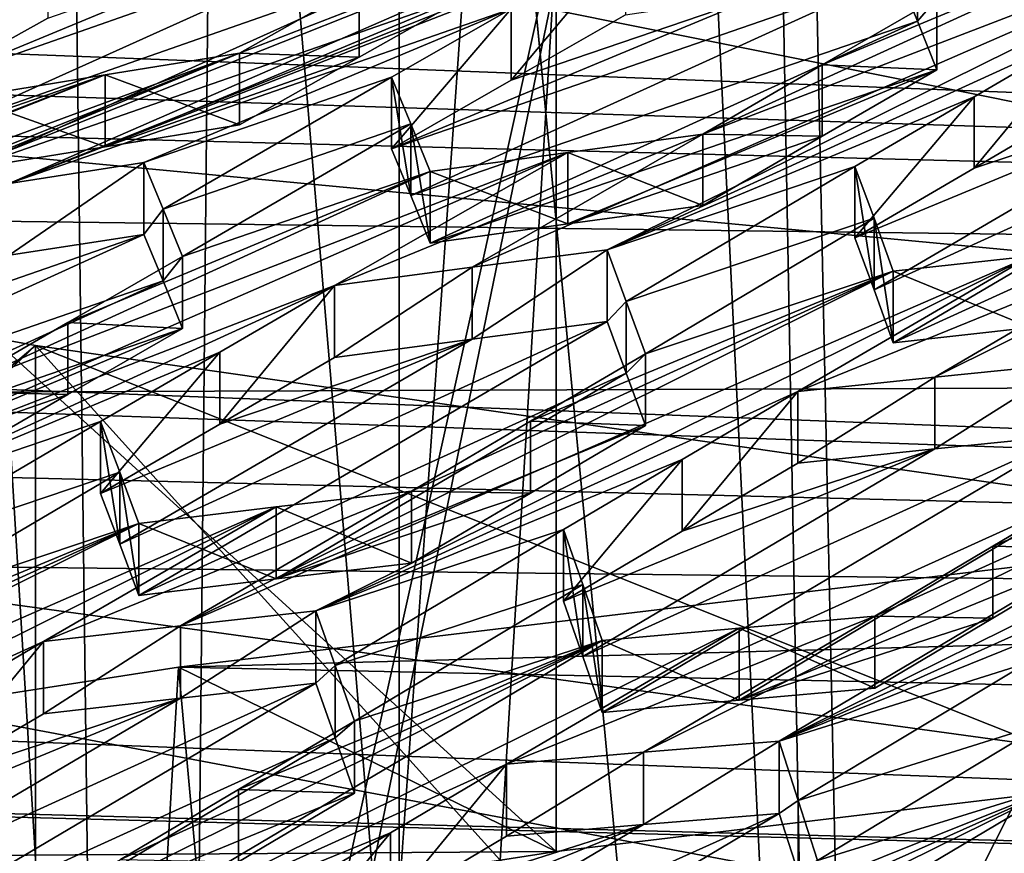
# Model space of a CAD drawing. Header units: metres. Extents: x -24 to 24, y -69 to 184.
# Tile 394 of 656: x -5.73 to -4.863, y 127.302 to 128.036. Entities that reach past the tile are written whole.
import ezdxf

# ---------------------------------------------------------------- set-up
doc = ezdxf.new("R2010")
doc.units = ezdxf.units.M
for name, color, linetype in [('1272', 7, 'CONTINUOUS'), ('1302', 7, 'CONTINUOUS'), ('1380', 7, 'CONTINUOUS'), ('1393', 7, 'CONTINUOUS'), ('1403', 7, 'CONTINUOUS'), ('1405', 7, 'CONTINUOUS'), ('1432', 7, 'CONTINUOUS'), ('1478', 7, 'CONTINUOUS'), ('1729', 7, 'CONTINUOUS'), ('1820', 7, 'CONTINUOUS'), ('1822', 7, 'CONTINUOUS'), ('1905', 7, 'CONTINUOUS'), ('2026', 7, 'CONTINUOUS'), ('2129', 7, 'CONTINUOUS'), ('2133', 7, 'CONTINUOUS'), ('2182', 7, 'CONTINUOUS'), ('2264', 7, 'CONTINUOUS'), ('2330', 7, 'CONTINUOUS'), ('2376', 7, 'CONTINUOUS'), ('2447', 7, 'CONTINUOUS'), ('2472', 7, 'CONTINUOUS'), ('2544', 7, 'CONTINUOUS'), ('2743', 7, 'CONTINUOUS'), ('2842', 7, 'CONTINUOUS'), ('2857', 7, 'CONTINUOUS'), ('2906', 7, 'CONTINUOUS'), ('2972', 7, 'CONTINUOUS'), ('2997', 7, 'CONTINUOUS'), ('3086', 7, 'CONTINUOUS'), ('3159', 7, 'CONTINUOUS'), ('3209', 7, 'CONTINUOUS'), ('3214', 7, 'CONTINUOUS'), ('3276', 7, 'CONTINUOUS'), ('3485', 7, 'CONTINUOUS'), ('3486', 7, 'CONTINUOUS'), ('3541', 7, 'CONTINUOUS'), ('3592', 7, 'CONTINUOUS'), ('367', 7, 'CONTINUOUS'), ('369', 7, 'CONTINUOUS'), ('373', 7, 'CONTINUOUS'), ('3745', 7, 'CONTINUOUS'), ('3748', 7, 'CONTINUOUS'), ('3786', 7, 'CONTINUOUS'), ('383', 7, 'CONTINUOUS'), ('3849', 7, 'CONTINUOUS'), ('3871', 7, 'CONTINUOUS'), ('3937', 7, 'CONTINUOUS'), ('3964', 2, 'CONTINUOUS'), ('417', 2, 'CONTINUOUS'), ('420', 2, 'CONTINUOUS'), ('424', 3, 'CONTINUOUS'), ('434', 7, 'CONTINUOUS'), ('475', 7, 'CONTINUOUS'), ('554', 2, 'CONTINUOUS'), ('563', 2, 'CONTINUOUS'), ('757', 7, 'CONTINUOUS'), ('803', 7, 'CONTINUOUS'), ('828', 7, 'CONTINUOUS')]:
    doc.layers.add(name, color=color, linetype=linetype)

msp = doc.modelspace()

# ---------------------------------------------------------------- linework, layer by layer
at = {"layer": '1272'}
for points in [[(-5.297342, 128.045677, 220.044598), (-5.196584, 128.103088, 220.109257), (-5.297333, 127.982704, 220.061478)], [(-5.297333, 127.982704, 220.061478), (-5.196584, 128.103088, 220.109257), (-5.196584, 128.0402, 220.126107)], [(-5.402703, 127.922458, 219.993916), (-5.297342, 128.045677, 220.044598), (-5.297333, 127.982704, 220.061478)], [(-5.402703, 127.985529, 219.977016), (-5.297342, 128.045677, 220.044598), (-5.402703, 127.922458, 219.993916)]]:
    msp.add_3dface(points, dxfattribs=at)
at = {"layer": '1302'}
for points in [[(-4.889744, 127.968235, 219.514835), (-4.788714, 128.027176, 219.5793), (-4.889765, 127.90539, 219.531657)], [(-4.889765, 127.90539, 219.531657), (-4.788714, 128.027176, 219.5793), (-4.788714, 127.964436, 219.596111)], [(-4.994833, 127.843943, 219.464656), (-4.889744, 127.968235, 219.514835), (-4.889765, 127.90539, 219.531657)], [(-4.994833, 127.906873, 219.447794), (-4.889744, 127.968235, 219.514835), (-4.994833, 127.843943, 219.464656)]]:
    msp.add_3dface(points, dxfattribs=at)
at = {"layer": '1380'}
for points in [[(-6.696259, 127.929471, 213.131314), (-5.716141, 127.749056, 212.457993), (-6.696265, 126.915251, 213.403079)], [(-5.716141, 127.749056, 212.457993), (-5.71624, 126.734849, 212.729813), (-6.696265, 126.915251, 213.403079)], [(-5.716141, 127.749056, 212.457993), (-4.664205, 126.583963, 212.166698), (-5.71624, 126.734849, 212.729813)], [(-5.716141, 127.749056, 212.457993), (-4.664138, 127.598177, 211.894908), (-4.664205, 126.583963, 212.166698)]]:
    msp.add_3dface(points, dxfattribs=at)
at = {"layer": '1393'}
for points in [[(-5.12876, 127.935281, 219.620877), (-5.247527, 127.919176, 219.676122), (-5.12876, 127.87231, 219.63775)], [(-5.247527, 127.919176, 219.676122), (-5.368791, 127.902277, 219.732652), (-5.247526, 127.856137, 219.693014)], [(-5.12876, 127.87231, 219.63775), (-5.247527, 127.919176, 219.676122), (-5.247526, 127.856137, 219.693014)], [(-5.247526, 127.856137, 219.693014), (-5.368791, 127.902277, 219.732652), (-5.368791, 127.839166, 219.749563)]]:
    msp.add_3dface(points, dxfattribs=at)
at = {"layer": '1403'}
for points in [[(-4.956553, 128.07668, 220.013401), (-5.402703, 127.922458, 219.993916), (-5.074993, 128.058889, 220.068958)], [(-5.38574, 127.881239, 219.871566), (-5.402703, 127.922458, 219.993916), (-4.956553, 128.07668, 220.013401)], [(-4.939589, 128.0348, 219.891225), (-5.38574, 127.881239, 219.871566), (-4.956553, 128.07668, 220.013401)], [(-5.402703, 127.922458, 219.993916), (-5.297333, 127.982704, 220.061478), (-5.074993, 128.058889, 220.068958)], [(-5.297333, 127.982704, 220.061478), (-5.196584, 128.0402, 220.126107), (-5.074993, 128.058889, 220.068958)], [(-5.368791, 127.839166, 219.749563), (-5.38574, 127.881239, 219.871566), (-4.939589, 128.0348, 219.891225)], [(-4.922641, 127.992, 219.76942), (-5.368791, 127.839166, 219.749563), (-4.939589, 128.0348, 219.891225)], [(-5.247526, 127.856137, 219.693014), (-5.368791, 127.839166, 219.749563), (-4.922641, 127.992, 219.76942)], [(-5.023463, 127.933489, 219.705005), (-5.247526, 127.856137, 219.693014), (-4.922641, 127.992, 219.76942)], [(-5.12876, 127.87231, 219.63775), (-5.247526, 127.856137, 219.693014), (-5.023463, 127.933489, 219.705005)]]:
    msp.add_3dface(points, dxfattribs=at)
at = {"layer": '1405'}
for points in [[(-5.810573, 127.978922, 220.529084), (-5.705573, 128.100397, 220.579947), (-5.705561, 128.037227, 220.596882)], [(-5.810573, 128.042188, 220.512132), (-5.705573, 128.100397, 220.579947), (-5.810573, 127.978922, 220.529084)]]:
    msp.add_3dface(points, dxfattribs=at)
at = {"layer": '1432'}
for points in [[(-5.023485, 127.996351, 219.688144), (-4.922641, 127.992, 219.76942), (-4.922641, 128.054782, 219.752597)], [(-5.12876, 127.935281, 219.620877), (-5.023463, 127.933489, 219.705005), (-5.023485, 127.996351, 219.688144)], [(-5.023463, 127.933489, 219.705005), (-4.922641, 127.992, 219.76942), (-5.023485, 127.996351, 219.688144)], [(-5.12876, 127.935281, 219.620877), (-5.12876, 127.87231, 219.63775), (-5.023463, 127.933489, 219.705005)]]:
    msp.add_3dface(points, dxfattribs=at)
at = {"layer": '1478'}
for points in [[(-4.805081, 127.670196, 218.931185), (-5.234289, 127.475365, 218.789358), (-4.924322, 127.658308, 218.985504)], [(-5.217319, 127.425936, 218.669154), (-5.234289, 127.475365, 218.789358), (-4.805081, 127.670196, 218.931185)], [(-4.788146, 127.620488, 218.811337), (-5.217319, 127.425936, 218.669154), (-4.805081, 127.670196, 218.931185)], [(-5.234289, 127.475365, 218.789358), (-5.251231, 127.523964, 218.909559), (-4.924322, 127.658308, 218.985504)], [(-4.924322, 127.658308, 218.985504), (-5.251231, 127.523964, 218.909559), (-5.146764, 127.585663, 218.976015)], [(-5.045112, 127.645679, 219.040686), (-4.924322, 127.658308, 218.985504), (-5.146764, 127.585663, 218.976015)], [(-5.096726, 127.437033, 218.614467), (-5.217319, 127.425936, 218.669154), (-4.788146, 127.620488, 218.811337)], [(-4.771169, 127.569872, 218.691396), (-5.096726, 127.437033, 218.614467), (-4.788146, 127.620488, 218.811337)], [(-4.873363, 127.509173, 218.626477), (-5.096726, 127.437033, 218.614467), (-4.771169, 127.569872, 218.691396)], [(-4.977288, 127.44744, 218.560461), (-5.096726, 127.437033, 218.614467), (-4.873363, 127.509173, 218.626477)]]:
    msp.add_3dface(points, dxfattribs=at)
at = {"layer": '1729'}
for points in [[(-5.179039, 127.741928, 219.195591), (-5.280468, 127.682397, 219.130968), (-5.179039, 127.67878, 219.212511)], [(-5.280468, 127.682397, 219.130968), (-5.385158, 127.620919, 219.064275), (-5.280452, 127.619164, 219.147924)], [(-5.179039, 127.67878, 219.212511), (-5.280468, 127.682397, 219.130968), (-5.280452, 127.619164, 219.147924)], [(-5.385158, 127.620919, 219.064275), (-5.385158, 127.557579, 219.081247), (-5.280452, 127.619164, 219.147924)]]:
    msp.add_3dface(points, dxfattribs=at)
at = {"layer": '1820'}
for points in [[(-5.810918, 127.365191, 218.944644), (-5.70938, 127.488472, 218.992272), (-5.70938, 127.424878, 219.009312)], [(-5.810904, 127.428887, 218.927588), (-5.70938, 127.488472, 218.992272), (-5.810918, 127.365191, 218.944644)]]:
    msp.add_3dface(points, dxfattribs=at)
at = {"layer": '1822'}
for points in [[(-5.402703, 127.985529, 219.977016), (-5.402703, 127.922458, 219.993916), (-5.38574, 127.881239, 219.871566)], [(-5.402703, 127.985529, 219.977016), (-5.38574, 127.881239, 219.871566), (-5.38574, 127.94433, 219.854661)], [(-5.38574, 127.881239, 219.871566), (-5.368791, 127.839166, 219.749563), (-5.38574, 127.94433, 219.854661)], [(-5.368791, 127.839166, 219.749563), (-5.368791, 127.902277, 219.732652), (-5.38574, 127.94433, 219.854661)]]:
    msp.add_3dface(points, dxfattribs=at)
at = {"layer": '1905'}
for points in [[(-5.59041, 127.466069, 232.845426), (-4.417493, 127.606514, 233.369574), (-3.003076, 127.536232, 233.107277)], [(-4.154873, 127.435785, 232.732405), (-5.59041, 127.466069, 232.845426), (-3.003076, 127.536232, 233.107277)], [(-6.697825, 127.293615, 232.201819), (-5.59041, 127.466069, 232.845426), (-5.257817, 127.303716, 232.239518)], [(-5.257817, 127.303716, 232.239518), (-5.59041, 127.466069, 232.845426), (-4.154873, 127.435785, 232.732405)], [(-6.299234, 127.141544, 231.634281), (-6.697825, 127.293615, 232.201819), (-5.257817, 127.303716, 232.239518)]]:
    msp.add_3dface(points, dxfattribs=at)
at = {"layer": '2026'}
for points in [[(-5.620821, 127.910154, 219.967484), (-5.603857, 127.869241, 219.84505), (-5.620821, 127.84692, 219.984428)], [(-5.620821, 127.84692, 219.984428), (-5.603857, 127.869241, 219.84505), (-5.603857, 127.805988, 219.861999)], [(-5.603857, 127.869241, 219.84505), (-5.586909, 127.827506, 219.722958), (-5.603857, 127.805988, 219.861999)], [(-5.586909, 127.827506, 219.722958), (-5.586909, 127.764233, 219.739912), (-5.603857, 127.805988, 219.861999)]]:
    msp.add_3dface(points, dxfattribs=at)
at = {"layer": '2129'}
for points in [[(-4.977879, 127.798189, 219.343596), (-4.548683, 127.993948, 219.485272), (-4.960921, 127.751558, 219.222739)], [(-4.66755, 127.979613, 219.540086), (-4.548683, 127.993948, 219.485272), (-4.977879, 127.798189, 219.343596)], [(-4.548683, 127.993948, 219.485272), (-4.531733, 127.947161, 219.364519), (-4.960921, 127.751558, 219.222739)], [(-4.994833, 127.843943, 219.464656), (-4.66755, 127.979613, 219.540086), (-4.977879, 127.798189, 219.343596)], [(-4.994833, 127.843943, 219.464656), (-4.889765, 127.90539, 219.531657), (-4.66755, 127.979613, 219.540086)], [(-4.889765, 127.90539, 219.531657), (-4.788714, 127.964436, 219.596111), (-4.66755, 127.979613, 219.540086)], [(-4.960921, 127.751558, 219.222739), (-4.531733, 127.947161, 219.364519), (-4.840043, 127.764986, 219.167306)]]:
    msp.add_3dface(points, dxfattribs=at)
at = {"layer": '2133'}
for points in [[(-4.939589, 128.0348, 219.891225), (-4.956553, 128.07668, 220.013401), (-4.939589, 128.097559, 219.874409)], [(-4.922641, 128.054782, 219.752597), (-4.939589, 128.0348, 219.891225), (-4.939589, 128.097559, 219.874409)], [(-4.922641, 127.992, 219.76942), (-4.939589, 128.0348, 219.891225), (-4.922641, 128.054782, 219.752597)]]:
    msp.add_3dface(points, dxfattribs=at)
at = {"layer": '2182'}
for points in [[(-5.469349, 127.515404, 218.882124), (-5.452403, 127.467331, 218.76175), (-5.469349, 127.451936, 218.89913)], [(-5.469349, 127.451936, 218.89913), (-5.452403, 127.467331, 218.76175), (-5.452403, 127.403829, 218.778766)], [(-5.452403, 127.467331, 218.76175), (-5.435437, 127.41847, 218.641426), (-5.452403, 127.403829, 218.778766)], [(-5.452403, 127.403829, 218.778766), (-5.435437, 127.41847, 218.641426), (-5.435437, 127.35493, 218.658452)]]:
    msp.add_3dface(points, dxfattribs=at)
at = {"layer": '2264'}
for points in [[(-6.352371, 128.088112, 221.230819), (-5.348056, 128.42248, 221.214809), (-7.016639, 127.85544, 221.202626)], [(-5.348056, 128.42248, 221.214809), (-6.012324, 128.189787, 221.186621), (-7.016639, 127.85544, 221.202626)]]:
    msp.add_3dface(points, dxfattribs=at)
at = {"layer": '2330'}
for points in [[(-4.873372, 127.572343, 218.609544), (-4.771169, 127.569872, 218.691396), (-4.771169, 127.632951, 218.674494)], [(-4.977288, 127.510715, 218.543507), (-4.873363, 127.509173, 218.626477), (-4.873372, 127.572343, 218.609544)], [(-4.873363, 127.509173, 218.626477), (-4.771169, 127.569872, 218.691396), (-4.873372, 127.572343, 218.609544)], [(-4.977288, 127.44744, 218.560461), (-4.873363, 127.509173, 218.626477), (-4.977288, 127.510715, 218.543507)]]:
    msp.add_3dface(points, dxfattribs=at)
at = {"layer": '2376'}
for points in [[(-4.994833, 127.906873, 219.447794), (-4.994833, 127.843943, 219.464656), (-4.977879, 127.798189, 219.343596)], [(-4.994833, 127.906873, 219.447794), (-4.977879, 127.798189, 219.343596), (-4.977879, 127.861148, 219.326726)], [(-4.977879, 127.861148, 219.326726), (-4.960921, 127.751558, 219.222739), (-4.960921, 127.81455, 219.205861)], [(-4.977879, 127.798189, 219.343596), (-4.960921, 127.751558, 219.222739), (-4.977879, 127.861148, 219.326726)]]:
    msp.add_3dface(points, dxfattribs=at)
at = {"layer": '2447'}
for points in [[(-5.331826, 127.754825, 219.509784), (-5.212951, 127.770228, 219.45468), (-5.642143, 127.574337, 219.313007)], [(-5.212951, 127.770228, 219.45468), (-5.625189, 127.529086, 219.191813), (-5.642143, 127.574337, 219.313007)], [(-5.625189, 127.529086, 219.191813), (-5.212951, 127.770228, 219.45468), (-5.195995, 127.724923, 219.33348)], [(-5.659101, 127.618807, 219.434444), (-5.331826, 127.754825, 219.509784), (-5.642143, 127.574337, 219.313007)], [(-5.554027, 127.679933, 219.501536), (-5.331826, 127.754825, 219.509784), (-5.659101, 127.618807, 219.434444)], [(-5.452982, 127.738657, 219.566071), (-5.331826, 127.754825, 219.509784), (-5.554027, 127.679933, 219.501536)], [(-5.504279, 127.543681, 219.136053), (-5.625189, 127.529086, 219.191813), (-5.195995, 127.724923, 219.33348)], [(-5.179039, 127.67878, 219.212511), (-5.504279, 127.543681, 219.136053), (-5.195995, 127.724923, 219.33348)], [(-5.504279, 127.543681, 219.136053), (-5.179039, 127.67878, 219.212511), (-5.280452, 127.619164, 219.147924)], [(-5.385158, 127.557579, 219.081247), (-5.504279, 127.543681, 219.136053), (-5.280452, 127.619164, 219.147924)]]:
    msp.add_3dface(points, dxfattribs=at)
at = {"layer": '2472'}
for points in [[(-5.431376, 128.06598, 220.219768), (-5.536631, 128.006431, 220.15211), (-5.431386, 128.002938, 220.236653)], [(-5.330511, 128.059967, 220.301506), (-5.431376, 128.06598, 220.219768), (-5.431386, 128.002938, 220.236653)], [(-5.431386, 128.002938, 220.236653), (-5.536631, 128.006431, 220.15211), (-5.536631, 127.943301, 220.169026)]]:
    msp.add_3dface(points, dxfattribs=at)
at = {"layer": '2544'}
for points in [[(-5.212951, 127.770228, 219.45468), (-5.212951, 127.833317, 219.437775), (-5.195995, 127.78804, 219.316567)], [(-5.195995, 127.724923, 219.33348), (-5.212951, 127.770228, 219.45468), (-5.195995, 127.78804, 219.316567)], [(-5.179039, 127.741928, 219.195591), (-5.195995, 127.724923, 219.33348), (-5.195995, 127.78804, 219.316567)], [(-5.179039, 127.741928, 219.195591), (-5.179039, 127.67878, 219.212511), (-5.195995, 127.724923, 219.33348)]]:
    msp.add_3dface(points, dxfattribs=at)
at = {"layer": '2743'}
for points in [[(-5.061479, 127.400669, 218.36257), (-5.044559, 127.34868, 218.243446), (-5.061479, 127.337257, 218.379561)], [(-5.061479, 127.337257, 218.379561), (-5.044559, 127.34868, 218.243446), (-5.044559, 127.285223, 218.260449)], [(-5.044559, 127.34868, 218.243446), (-5.027567, 127.295802, 218.123997), (-5.044559, 127.285223, 218.260449)]]:
    msp.add_3dface(points, dxfattribs=at)
at = {"layer": '2842'}
for points in [[(-5.061479, 127.337257, 218.379561), (-5.4907, 127.143861, 218.237446), (-5.180975, 127.32753, 218.43341)], [(-5.473717, 127.09214, 218.117759), (-5.4907, 127.143861, 218.237446), (-5.061479, 127.337257, 218.379561)], [(-5.473717, 127.09214, 218.117759), (-5.061479, 127.337257, 218.379561), (-5.044559, 127.285223, 218.260449)], [(-5.507629, 127.194771, 218.356931), (-5.403691, 127.256475, 218.422966), (-5.180975, 127.32753, 218.43341)], [(-5.4907, 127.143861, 218.237446), (-5.507629, 127.194771, 218.356931), (-5.180975, 127.32753, 218.43341)], [(-5.403691, 127.256475, 218.422966), (-5.30151, 127.317129, 218.487886), (-5.180975, 127.32753, 218.43341)]]:
    msp.add_3dface(points, dxfattribs=at)
at = {"layer": '2857'}
for points in [[(-5.452982, 127.801883, 219.549129), (-5.452982, 127.738657, 219.566071), (-5.554027, 127.679933, 219.501536)], [(-5.452982, 127.801883, 219.549129), (-5.554027, 127.679933, 219.501536), (-5.554008, 127.743263, 219.484582)], [(-5.554008, 127.743263, 219.484582), (-5.659101, 127.618807, 219.434444), (-5.659101, 127.682222, 219.417452)], [(-5.554027, 127.679933, 219.501536), (-5.659101, 127.618807, 219.434444), (-5.554008, 127.743263, 219.484582)]]:
    msp.add_3dface(points, dxfattribs=at)
at = {"layer": '2906'}
for points in [[(-4.805081, 127.670196, 218.931185), (-4.924322, 127.658308, 218.985504), (-4.805081, 127.733195, 218.914305)], [(-4.805081, 127.733195, 218.914305), (-4.924322, 127.658308, 218.985504), (-4.924322, 127.721366, 218.968608)], [(-4.924322, 127.721366, 218.968608), (-5.045112, 127.645679, 219.040686), (-5.045112, 127.708798, 219.023773)], [(-4.924322, 127.658308, 218.985504), (-5.045112, 127.645679, 219.040686), (-4.924322, 127.721366, 218.968608)]]:
    msp.add_3dface(points, dxfattribs=at)
at = {"layer": '2972'}
for points in [[(-5.045112, 127.708798, 219.023773), (-5.146764, 127.585663, 218.976015), (-5.14675, 127.648886, 218.959086)], [(-5.045112, 127.645679, 219.040686), (-5.146764, 127.585663, 218.976015), (-5.045112, 127.708798, 219.023773)], [(-5.146764, 127.585663, 218.976015), (-5.251231, 127.523964, 218.909559), (-5.14675, 127.648886, 218.959086)], [(-5.14675, 127.648886, 218.959086), (-5.251231, 127.523964, 218.909559), (-5.251231, 127.587276, 218.892595)]]:
    msp.add_3dface(points, dxfattribs=at)
at = {"layer": '2997'}
for points in [[(-5.061479, 127.400669, 218.36257), (-5.061479, 127.337257, 218.379561), (-5.180975, 127.32753, 218.43341)], [(-5.061479, 127.400669, 218.36257), (-5.180975, 127.32753, 218.43341), (-5.180975, 127.390996, 218.416405)], [(-5.180975, 127.390996, 218.416405), (-5.30151, 127.317129, 218.487886), (-5.30151, 127.380652, 218.470865)], [(-5.180975, 127.32753, 218.43341), (-5.30151, 127.317129, 218.487886), (-5.180975, 127.390996, 218.416405)]]:
    msp.add_3dface(points, dxfattribs=at)
at = {"layer": '3086'}
for points in [[(-5.620821, 127.910154, 219.967484), (-5.620821, 127.84692, 219.984428), (-5.739366, 127.828557, 220.040183)], [(-5.739366, 127.891866, 220.02322), (-5.620821, 127.910154, 219.967484), (-5.739366, 127.828557, 220.040183)]]:
    msp.add_3dface(points, dxfattribs=at)
at = {"layer": '3159'}
for points in [[(-6.268722, 127.923665, 220.617093), (-5.280233, 128.289144, 220.717193), (-3.951697, 128.754313, 220.773626)], [(-5.604454, 128.15628, 220.645302), (-6.268722, 127.923665, 220.617093), (-3.951697, 128.754313, 220.773626)], [(-5.944501, 128.056451, 220.689005), (-5.280233, 128.289144, 220.717193), (-6.93299, 127.690992, 220.5889)], [(-5.280233, 128.289144, 220.717193), (-6.268722, 127.923665, 220.617093), (-6.93299, 127.690992, 220.5889)], [(-4.990656, 128.218268, 220.236614), (-4.872363, 128.236799, 220.180921), (-5.739366, 127.891866, 220.02322)], [(-4.872363, 128.236799, 220.180921), (-5.196584, 128.103088, 220.109257), (-5.739366, 127.891866, 220.02322)], [(-5.860852, 127.872765, 220.080434), (-4.990656, 128.218268, 220.236614), (-5.739366, 127.891866, 220.02322)], [(-5.860852, 127.872765, 220.080434), (-5.536631, 128.006431, 220.15211), (-4.990656, 128.218268, 220.236614)], [(-5.536631, 128.006431, 220.15211), (-5.431376, 128.06598, 220.219768), (-4.990656, 128.218268, 220.236614)], [(-6.146976, 127.945216, 220.55911), (-6.268722, 127.923665, 220.617093), (-5.604454, 128.15628, 220.645302)], [(-6.146976, 127.945216, 220.55911), (-5.604454, 128.15628, 220.645302), (-5.705573, 128.100397, 220.579947)], [(-4.583229, 128.145101, 219.706111), (-5.331827, 127.817982, 219.492861), (-5.12876, 127.935281, 219.620877)], [(-5.212951, 127.833317, 219.437775), (-5.331827, 127.817982, 219.492861), (-4.583229, 128.145101, 219.706111)], [(-4.788714, 128.027176, 219.5793), (-5.212951, 127.833317, 219.437775), (-4.583229, 128.145101, 219.706111)], [(-4.704523, 128.12909, 219.762415), (-4.583229, 128.145101, 219.706111), (-5.12876, 127.935281, 219.620877)], [(-4.704523, 128.12909, 219.762415), (-5.12876, 127.935281, 219.620877), (-5.023485, 127.996351, 219.688144)], [(-4.704523, 128.12909, 219.762415), (-5.023485, 127.996351, 219.688144), (-4.922641, 128.054782, 219.752597)], [(-6.028691, 127.965901, 220.502844), (-6.146976, 127.945216, 220.55911), (-5.705573, 128.100397, 220.579947)], [(-6.028691, 127.965901, 220.502844), (-5.705573, 128.100397, 220.579947), (-5.810573, 128.042188, 220.512132)], [(-5.196584, 128.103088, 220.109257), (-5.297342, 128.045677, 220.044598), (-5.739366, 127.891866, 220.02322)], [(-5.297342, 128.045677, 220.044598), (-5.620821, 127.910154, 219.967484), (-5.739366, 127.891866, 220.02322)], [(-5.297342, 128.045677, 220.044598), (-5.402703, 127.985529, 219.977016), (-5.620821, 127.910154, 219.967484)], [(-4.296653, 128.03366, 219.237688), (-4.805081, 127.733195, 218.914305), (-4.924322, 127.721366, 218.968608)], [(-4.72089, 127.840516, 219.095972), (-4.296653, 128.03366, 219.237688), (-4.924322, 127.721366, 218.968608)], [(-5.212951, 127.833317, 219.437775), (-4.788714, 128.027176, 219.5793), (-4.889744, 127.968235, 219.514835)], [(-6.52512, 127.641932, 220.051748), (-5.536631, 128.006431, 220.15211), (-6.403731, 127.661413, 219.994473)], [(-5.536631, 128.006431, 220.15211), (-6.52512, 127.641932, 220.051748), (-5.655058, 127.987425, 220.207988)], [(-5.536631, 128.006431, 220.15211), (-5.860852, 127.872765, 220.080434), (-6.403731, 127.661413, 219.994473)], [(-6.52512, 127.641932, 220.051748), (-7.068087, 127.430511, 219.965844), (-5.655058, 127.987425, 220.207988)], [(-7.068087, 127.430511, 219.965844), (-6.200899, 127.775536, 220.123441), (-5.655058, 127.987425, 220.207988)], [(-6.200899, 127.775536, 220.123441), (-6.095907, 127.834701, 220.190993), (-5.655058, 127.987425, 220.207988)], [(-5.655058, 127.987425, 220.207988), (-6.095907, 127.834701, 220.190993), (-5.776662, 127.967568, 220.265455)], [(-5.402703, 127.985529, 219.977016), (-5.603857, 127.869241, 219.84505), (-5.620821, 127.910154, 219.967484)], [(-5.402703, 127.985529, 219.977016), (-5.38574, 127.94433, 219.854661), (-5.603857, 127.869241, 219.84505)], [(-5.212951, 127.833317, 219.437775), (-4.889744, 127.968235, 219.514835), (-4.994833, 127.906873, 219.447794)], [(-5.38574, 127.94433, 219.854661), (-5.586909, 127.827506, 219.722958), (-5.603857, 127.869241, 219.84505)], [(-5.368791, 127.902277, 219.732652), (-5.586909, 127.827506, 219.722958), (-5.38574, 127.94433, 219.854661)], [(-5.452982, 127.801883, 219.549129), (-5.247527, 127.919176, 219.676122), (-5.12876, 127.935281, 219.620877)], [(-5.331827, 127.817982, 219.492861), (-5.452982, 127.801883, 219.549129), (-5.12876, 127.935281, 219.620877)], [(-5.793029, 127.708636, 219.591069), (-5.247527, 127.919176, 219.676122), (-5.996123, 127.59192, 219.462909)], [(-5.247527, 127.919176, 219.676122), (-5.452982, 127.801883, 219.549129), (-5.996123, 127.59192, 219.462909)], [(-5.793029, 127.708636, 219.591069), (-5.368791, 127.902277, 219.732652), (-5.247527, 127.919176, 219.676122)], [(-5.212951, 127.833317, 219.437775), (-4.994833, 127.906873, 219.447794), (-5.195995, 127.78804, 219.316567)], [(-4.994833, 127.906873, 219.447794), (-4.977879, 127.861148, 219.326726), (-5.195995, 127.78804, 219.316567)], [(-5.793029, 127.708636, 219.591069), (-5.687799, 127.76936, 219.658392), (-5.368791, 127.902277, 219.732652)], [(-5.687799, 127.76936, 219.658392), (-5.586909, 127.827506, 219.722958), (-5.368791, 127.902277, 219.732652)], [(-4.977879, 127.861148, 219.326726), (-5.179039, 127.741928, 219.195591), (-5.195995, 127.78804, 219.316567)], [(-5.179039, 127.741928, 219.195591), (-4.977879, 127.861148, 219.326726), (-4.960921, 127.81455, 219.205861)], [(-4.72089, 127.840516, 219.095972), (-5.045112, 127.708798, 219.023773), (-4.840043, 127.827915, 219.150444)], [(-4.72089, 127.840516, 219.095972), (-4.924322, 127.721366, 218.968608), (-5.045112, 127.708798, 219.023773)], [(-4.960921, 127.81455, 219.205861), (-4.840043, 127.827915, 219.150444), (-5.588549, 127.502275, 218.936758)], [(-4.840043, 127.827915, 219.150444), (-5.469349, 127.515404, 218.882124), (-5.588549, 127.502275, 218.936758)], [(-5.045112, 127.708798, 219.023773), (-5.469349, 127.515404, 218.882124), (-4.840043, 127.827915, 219.150444)], [(-5.385158, 127.620919, 219.064275), (-4.960921, 127.81455, 219.205861), (-5.588549, 127.502275, 218.936758)], [(-5.385158, 127.620919, 219.064275), (-5.280468, 127.682397, 219.130968), (-4.960921, 127.81455, 219.205861)], [(-5.280468, 127.682397, 219.130968), (-5.179039, 127.741928, 219.195591), (-4.960921, 127.81455, 219.205861)], [(-5.452982, 127.801883, 219.549129), (-5.877219, 127.608083, 219.407589), (-5.996123, 127.59192, 219.462909)], [(-5.452982, 127.801883, 219.549129), (-5.554008, 127.743263, 219.484582), (-5.877219, 127.608083, 219.407589)], [(-5.554008, 127.743263, 219.484582), (-5.659101, 127.682222, 219.417452), (-5.877219, 127.608083, 219.407589)], [(-5.469349, 127.515404, 218.882124), (-5.045112, 127.708798, 219.023773), (-5.14675, 127.648886, 218.959086)], [(-4.432549, 127.711771, 218.631428), (-5.061479, 127.400669, 218.36257), (-4.553051, 127.70244, 218.685603)], [(-4.637241, 127.591847, 218.504813), (-5.061479, 127.400669, 218.36257), (-4.432549, 127.711771, 218.631428)], [(-5.061479, 127.400669, 218.36257), (-5.180975, 127.390996, 218.416405), (-4.553051, 127.70244, 218.685603)], [(-5.180975, 127.390996, 218.416405), (-4.977288, 127.510715, 218.543507), (-4.553051, 127.70244, 218.685603)], [(-4.977288, 127.510715, 218.543507), (-4.873372, 127.572343, 218.609544), (-4.553051, 127.70244, 218.685603)], [(-4.873372, 127.572343, 218.609544), (-4.771169, 127.632951, 218.674494), (-4.553051, 127.70244, 218.685603)], [(-5.659101, 127.682222, 219.417452), (-5.86026, 127.564006, 219.286036), (-5.877219, 127.608083, 219.407589)], [(-5.86026, 127.564006, 219.286036), (-5.659101, 127.682222, 219.417452), (-5.642143, 127.637779, 219.296008)], [(-5.469349, 127.515404, 218.882124), (-5.14675, 127.648886, 218.959086), (-5.251231, 127.587276, 218.892595)], [(-5.843307, 127.519179, 219.164739), (-5.86026, 127.564006, 219.286036), (-5.642143, 127.637779, 219.296008)], [(-5.625189, 127.592557, 219.174806), (-5.843307, 127.519179, 219.164739), (-5.642143, 127.637779, 219.296008)], [(-5.70938, 127.488472, 218.992272), (-5.385158, 127.620919, 219.064275), (-5.588549, 127.502275, 218.936758)], [(-5.504279, 127.607086, 219.119064), (-5.385158, 127.620919, 219.064275), (-5.70938, 127.488472, 218.992272)], [(-5.504279, 127.607086, 219.119064), (-6.133617, 127.294752, 218.85071), (-6.252801, 127.280592, 218.905613)], [(-5.625189, 127.592557, 219.174806), (-5.504279, 127.607086, 219.119064), (-6.252801, 127.280592, 218.905613)], [(-6.133617, 127.294752, 218.85071), (-5.504279, 127.607086, 219.119064), (-5.70938, 127.488472, 218.992272)], [(-5.625189, 127.592557, 219.174806), (-6.252801, 127.280592, 218.905613), (-6.049426, 127.398731, 219.033273)], [(-5.625189, 127.592557, 219.174806), (-6.049426, 127.398731, 219.033273), (-5.944675, 127.459963, 219.100079)], [(-5.625189, 127.592557, 219.174806), (-5.944675, 127.459963, 219.100079), (-5.843307, 127.519179, 219.164739)], [(-5.452403, 127.467331, 218.76175), (-5.469349, 127.515404, 218.882124), (-5.251231, 127.587276, 218.892595)], [(-5.452403, 127.467331, 218.76175), (-5.251231, 127.587276, 218.892595), (-5.234289, 127.538715, 218.772383)], [(-5.061479, 127.400669, 218.36257), (-4.637241, 127.591847, 218.504813), (-4.739777, 127.530952, 218.439676)], [(-5.435437, 127.41847, 218.641426), (-5.452403, 127.467331, 218.76175), (-5.234289, 127.538715, 218.772383)], [(-5.217319, 127.489324, 218.65217), (-5.435437, 127.41847, 218.641426), (-5.234289, 127.538715, 218.772383)], [(-4.843361, 127.469433, 218.373873), (-5.061479, 127.400669, 218.36257), (-4.739777, 127.530952, 218.439676)], [(-4.977288, 127.510715, 218.543507), (-5.30151, 127.380652, 218.470865), (-5.096726, 127.500363, 218.597498)], [(-4.977288, 127.510715, 218.543507), (-5.180975, 127.390996, 218.416405), (-5.30151, 127.380652, 218.470865)], [(-5.096726, 127.500363, 218.597498), (-5.725747, 127.18832, 218.328931), (-5.217319, 127.489324, 218.65217)], [(-5.30151, 127.380652, 218.470865), (-5.725747, 127.18832, 218.328931), (-5.096726, 127.500363, 218.597498)], [(-6.133617, 127.294752, 218.85071), (-5.70938, 127.488472, 218.992272), (-5.810904, 127.428887, 218.927588)], [(-5.845182, 127.17719, 218.38313), (-5.641556, 127.296597, 218.510342), (-5.217319, 127.489324, 218.65217)], [(-5.725747, 127.18832, 218.328931), (-5.845182, 127.17719, 218.38313), (-5.217319, 127.489324, 218.65217)], [(-5.217319, 127.489324, 218.65217), (-5.641556, 127.296597, 218.510342), (-5.537383, 127.358198, 218.576591)], [(-5.435437, 127.41847, 218.641426), (-5.217319, 127.489324, 218.65217), (-5.537383, 127.358198, 218.576591)], [(-4.843361, 127.469433, 218.373873), (-5.044559, 127.34868, 218.243446), (-5.061479, 127.400669, 218.36257)], [(-4.843361, 127.469433, 218.373873), (-4.826449, 127.416858, 218.254968), (-5.044559, 127.34868, 218.243446)], [(-4.826449, 127.416858, 218.254968), (-5.027567, 127.295802, 218.123997), (-5.044559, 127.34868, 218.243446)], [(-5.027567, 127.295802, 218.123997), (-4.826449, 127.416858, 218.254968), (-4.809449, 127.363334, 218.135631)], [(-5.725747, 127.18832, 218.328931), (-5.30151, 127.380652, 218.470865), (-5.403682, 127.320099, 218.405925)], [(-4.893639, 127.250628, 217.955407), (-5.317876, 127.061228, 217.812687), (-4.689135, 127.370538, 218.082107)], [(-5.317876, 127.061228, 217.812687), (-4.809449, 127.363334, 218.135631), (-4.689135, 127.370538, 218.082107)], [(-4.893639, 127.250628, 217.955407), (-4.689135, 127.370538, 218.082107), (-4.773361, 127.257209, 217.902065)], [(-5.317876, 127.061228, 217.812687), (-5.437545, 127.05344, 217.866091), (-4.809449, 127.363334, 218.135631)], [(-5.437545, 127.05344, 217.866091), (-5.233686, 127.173339, 217.993071), (-4.809449, 127.363334, 218.135631)], [(-5.233686, 127.173339, 217.993071), (-5.130357, 127.23473, 218.058705), (-4.809449, 127.363334, 218.135631)], [(-5.130357, 127.23473, 218.058705), (-5.027567, 127.295802, 218.123997), (-4.809449, 127.363334, 218.135631)], [(-5.507629, 127.258489, 218.339858), (-5.725747, 127.18832, 218.328931), (-5.403682, 127.320099, 218.405925)]]:
    msp.add_3dface(points, dxfattribs=at)
at = {"layer": '3209'}
for points in [[(-5.435437, 127.35493, 218.658452), (-5.435437, 127.41847, 218.641426), (-5.537383, 127.358198, 218.576591)], [(-5.537383, 127.358198, 218.576591), (-5.641556, 127.296597, 218.510342), (-5.537372, 127.294568, 218.593649)], [(-5.435437, 127.35493, 218.658452), (-5.537383, 127.358198, 218.576591), (-5.537372, 127.294568, 218.593649)]]:
    msp.add_3dface(points, dxfattribs=at)
at = {"layer": '3214'}
for points in [[(-5.659101, 127.682222, 219.417452), (-5.642143, 127.574337, 219.313007), (-5.642143, 127.637779, 219.296008)], [(-5.659101, 127.618807, 219.434444), (-5.642143, 127.574337, 219.313007), (-5.659101, 127.682222, 219.417452)], [(-5.625189, 127.529086, 219.191813), (-5.625189, 127.592557, 219.174806), (-5.642143, 127.637779, 219.296008)], [(-5.642143, 127.574337, 219.313007), (-5.625189, 127.529086, 219.191813), (-5.642143, 127.637779, 219.296008)]]:
    msp.add_3dface(points, dxfattribs=at)
at = {"layer": '3276'}
for points in [[(-5.588549, 127.502275, 218.936758), (-5.469349, 127.515404, 218.882124), (-5.588549, 127.438745, 218.953781)], [(-5.469349, 127.515404, 218.882124), (-5.469349, 127.451936, 218.89913), (-5.588549, 127.438745, 218.953781)], [(-5.70938, 127.424878, 219.009312), (-5.70938, 127.488472, 218.992272), (-5.588549, 127.502275, 218.936758)], [(-5.70938, 127.424878, 219.009312), (-5.588549, 127.502275, 218.936758), (-5.588549, 127.438745, 218.953781)]]:
    msp.add_3dface(points, dxfattribs=at)
at = {"layer": '3485'}
for points in [[(-4.417493, 127.606514, 233.369574), (-5.59041, 127.466069, 232.845426), (-4.914055, 120.002389, 235.188682)], [(-4.417493, 127.606514, 233.369574), (-4.914055, 120.002389, 235.188682), (-3.734775, 120.121235, 235.632219)], [(-5.59041, 127.466069, 232.845426), (-6.697825, 127.293615, 232.201819), (-6.038016, 119.851904, 234.627063)], [(-5.59041, 127.466069, 232.845426), (-6.038016, 119.851904, 234.627063), (-4.914055, 120.002389, 235.188682)]]:
    msp.add_3dface(points, dxfattribs=at)
at = {"layer": '3486'}
for points in [[(-5.251231, 127.523964, 218.909559), (-5.234289, 127.475365, 218.789358), (-5.251231, 127.587276, 218.892595)], [(-5.251231, 127.587276, 218.892595), (-5.234289, 127.475365, 218.789358), (-5.234289, 127.538715, 218.772383)], [(-5.217319, 127.425936, 218.669154), (-5.217319, 127.489324, 218.65217), (-5.234289, 127.538715, 218.772383)], [(-5.234289, 127.475365, 218.789358), (-5.217319, 127.425936, 218.669154), (-5.234289, 127.538715, 218.772383)]]:
    msp.add_3dface(points, dxfattribs=at)
at = {"layer": '3541'}
for points in [[(-4.977288, 127.44744, 218.560461), (-4.977288, 127.510715, 218.543507), (-5.096726, 127.500363, 218.597498)], [(-5.096726, 127.437033, 218.614467), (-5.096726, 127.500363, 218.597498), (-5.217319, 127.489324, 218.65217)], [(-5.096726, 127.437033, 218.614467), (-4.977288, 127.44744, 218.560461), (-5.096726, 127.500363, 218.597498)], [(-5.217319, 127.425936, 218.669154), (-5.096726, 127.437033, 218.614467), (-5.217319, 127.489324, 218.65217)]]:
    msp.add_3dface(points, dxfattribs=at)
at = {"layer": '3592'}
for points in [[(-5.881587, 127.208587, 218.636855), (-5.898549, 127.256503, 218.757402), (-5.469349, 127.451936, 218.89913)], [(-5.469349, 127.451936, 218.89913), (-5.898549, 127.256503, 218.757402), (-5.588549, 127.438745, 218.953781)], [(-5.881587, 127.208587, 218.636855), (-5.469349, 127.451936, 218.89913), (-5.452403, 127.403829, 218.778766)], [(-5.915499, 127.303684, 218.878046), (-5.810918, 127.365191, 218.944644), (-5.588549, 127.438745, 218.953781)], [(-5.898549, 127.256503, 218.757402), (-5.915499, 127.303684, 218.878046), (-5.588549, 127.438745, 218.953781)], [(-5.810918, 127.365191, 218.944644), (-5.70938, 127.424878, 219.009312), (-5.588549, 127.438745, 218.953781)], [(-5.760935, 127.22104, 218.58178), (-5.881587, 127.208587, 218.636855), (-5.452403, 127.403829, 218.778766)], [(-5.760935, 127.22104, 218.58178), (-5.452403, 127.403829, 218.778766), (-5.435437, 127.35493, 218.658452)], [(-5.760935, 127.22104, 218.58178), (-5.435437, 127.35493, 218.658452), (-5.537372, 127.294568, 218.593649)]]:
    msp.add_3dface(points, dxfattribs=at)
at = {"layer": '367'}
for points in [[(-5.396133, 145.2, -23.642002), (-7.493662, -68.3, -23.063121), (-7.493662, 145.2, -23.063121)], [(-5.396133, -68.3, -23.642002), (-7.493662, -68.3, -23.063121), (-5.396133, 145.2, -23.642002)], [(-5.396133, -68.3, -23.642002), (-3.255157, 145.2, -24.030532), (-3.445987, 52.476436, -24.00391)], [(-3.255157, 145.2, -24.030532), (-5.396133, -68.3, -23.642002), (-5.396133, 145.2, -23.642002)]]:
    msp.add_3dface(points, dxfattribs=at)
at = {"layer": '369'}
for points in [[(-5.396133, 145.2, 23.642002), (-7.493662, 145.2, 23.063121), (-6.892024, 125.285104, 23.25)], [(-4.96888, 125.287837, 23.735474), (-5.396133, 145.2, 23.642002), (-6.892024, 125.285104, 23.25)], [(-3.255157, 145.2, 24.030532), (-5.396133, 145.2, 23.642002), (-4.96888, 125.287837, 23.735474)], [(-2.998952, 125.286926, 24.063848), (-3.255157, 145.2, 24.030532), (-4.96888, 125.287837, 23.735474)]]:
    msp.add_3dface(points, dxfattribs=at)
at = {"layer": '373'}
for points in [[(0, 146.423799, 240.142002), (-6.403596, 117.199254, 32.493216), (-6.468189, 146.382367, 240.147825)], [(-5.725305, 117.232454, 32.670329), (-6.403596, 117.199254, 32.493216), (0, 146.423799, 240.142002)], [(-5.042963, 117.261956, 32.827448), (-5.725305, 117.232454, 32.670329), (0, 146.423799, 240.142002)], [(-4.357656, 117.287707, 32.964383), (-5.042963, 117.261956, 32.827448), (0, 146.423799, 240.142002)]]:
    msp.add_3dface(points, dxfattribs=at)
at = {"layer": '3745'}
for points in [[(-4.154873, 127.435785, 232.732405), (-4.154883, 128.546599, 232.434761), (-5.25783, 128.414529, 231.941869)], [(-5.257817, 127.303716, 232.239518), (-5.25783, 128.414529, 231.941869), (-6.299234, 128.252358, 231.336639)], [(-5.257817, 127.303716, 232.239518), (-4.154873, 127.435785, 232.732405), (-5.25783, 128.414529, 231.941869)], [(-6.299234, 127.141544, 231.634281), (-5.257817, 127.303716, 232.239518), (-6.299234, 128.252358, 231.336639)]]:
    msp.add_3dface(points, dxfattribs=at)
at = {"layer": '3748'}
for points in [[(-5.620821, 127.84692, 219.984428), (-6.066971, 127.692173, 219.965083), (-5.739366, 127.828557, 220.040183)], [(-6.050008, 127.651772, 219.842517), (-6.066971, 127.692173, 219.965083), (-5.620821, 127.84692, 219.984428)], [(-6.050008, 127.651772, 219.842517), (-5.620821, 127.84692, 219.984428), (-5.603857, 127.805988, 219.861999)], [(-6.03306, 127.610598, 219.72027), (-6.050008, 127.651772, 219.842517), (-5.603857, 127.805988, 219.861999)], [(-5.586909, 127.764233, 219.739912), (-6.03306, 127.610598, 219.72027), (-5.603857, 127.805988, 219.861999)], [(-6.03306, 127.610598, 219.72027), (-5.586909, 127.764233, 219.739912), (-5.91184, 127.628253, 219.663557)], [(-5.586909, 127.764233, 219.739912), (-5.687787, 127.706003, 219.675378), (-5.91184, 127.628253, 219.663557)], [(-5.687787, 127.706003, 219.675378), (-5.793029, 127.645176, 219.608073), (-5.91184, 127.628253, 219.663557)]]:
    msp.add_3dface(points, dxfattribs=at)
at = {"layer": '3786'}
for points in [[(-5.536631, 127.943301, 220.169026), (-5.536631, 128.006431, 220.15211), (-5.655058, 127.987425, 220.207988)], [(-5.655058, 127.987425, 220.207988), (-5.776662, 127.967568, 220.265455), (-5.655057, 127.924219, 220.224923)], [(-5.536631, 127.943301, 220.169026), (-5.655058, 127.987425, 220.207988), (-5.655057, 127.924219, 220.224923)], [(-5.776662, 127.967568, 220.265455), (-5.776662, 127.904283, 220.282412), (-5.655057, 127.924219, 220.224923)]]:
    msp.add_3dface(points, dxfattribs=at)
at = {"layer": '383'}
for points in [[(-3.57438, 128.481626, 241.6997), (-7.181595, 128.429361, 241.369645), (-3.619219, 127.716433, 241.135826)], [(-7.181595, 128.429361, 241.369645), (-7.225124, 128.056837, 241.074332), (-3.619219, 127.716433, 241.135826)], [(-7.225124, 128.056837, 241.074332), (-7.265873, 127.702389, 240.75718), (-3.619219, 127.716433, 241.135826)], [(-3.619219, 127.716433, 241.135826), (-7.265873, 127.702389, 240.75718), (-3.658542, 127.023411, 240.484935)], [(-7.265873, 127.702389, 240.75718), (-7.303696, 127.367279, 240.419319), (-3.658542, 127.023411, 240.484935)], [(-7.303696, 127.367279, 240.419319), (-7.338459, 127.052701, 240.061953), (-3.658542, 127.023411, 240.484935)]]:
    msp.add_3dface(points, dxfattribs=at)
at = {"layer": '3849'}
for points in [[(-5.30151, 127.380652, 218.470865), (-5.403691, 127.256475, 218.422966), (-5.403682, 127.320099, 218.405925)], [(-5.30151, 127.317129, 218.487886), (-5.403691, 127.256475, 218.422966), (-5.30151, 127.380652, 218.470865)], [(-5.507629, 127.194771, 218.356931), (-5.507629, 127.258489, 218.339858), (-5.403682, 127.320099, 218.405925)], [(-5.403691, 127.256475, 218.422966), (-5.507629, 127.194771, 218.356931), (-5.403682, 127.320099, 218.405925)]]:
    msp.add_3dface(points, dxfattribs=at)
at = {"layer": '3871'}
for points in [[(-4.960921, 127.81455, 219.205861), (-4.840043, 127.764986, 219.167306), (-4.840043, 127.827915, 219.150444)], [(-4.960921, 127.751558, 219.222739), (-4.840043, 127.764986, 219.167306), (-4.960921, 127.81455, 219.205861)]]:
    msp.add_3dface(points, dxfattribs=at)
at = {"layer": '3937'}
for points in [[(-5.810573, 127.978922, 220.529084), (-5.364423, 128.135254, 220.548004), (-5.793612, 127.942032, 220.405587)], [(-5.482526, 128.114705, 220.604156), (-5.364423, 128.135254, 220.548004), (-5.810573, 127.978922, 220.529084)], [(-5.364423, 128.135254, 220.548004), (-5.34746, 128.098073, 220.424578), (-5.793612, 127.942032, 220.405587)], [(-5.482526, 128.114705, 220.604156), (-5.810573, 127.978922, 220.529084), (-5.705561, 128.037227, 220.596882)], [(-5.34746, 128.098073, 220.424578), (-5.776662, 127.904283, 220.282412), (-5.793612, 127.942032, 220.405587)], [(-5.34746, 128.098073, 220.424578), (-5.330511, 128.059967, 220.301506), (-5.776662, 127.904283, 220.282412)], [(-5.776662, 127.904283, 220.282412), (-5.330511, 128.059967, 220.301506), (-5.655057, 127.924219, 220.224923)], [(-5.330511, 128.059967, 220.301506), (-5.431386, 128.002938, 220.236653), (-5.655057, 127.924219, 220.224923)], [(-5.431386, 128.002938, 220.236653), (-5.536631, 127.943301, 220.169026), (-5.655057, 127.924219, 220.224923)]]:
    msp.add_3dface(points, dxfattribs=at)
at = {"layer": '3964'}
for points in [[(-4.828665, 127.396446, 211.142036), (-5.928802, 127.547401, 211.705409), (-5.75, 125.579799, 212.123514)], [(-4.828665, 127.396446, 211.142036), (-5.75, 125.579799, 212.123514), (-4.677471, 125.438359, 211.595654)]]:
    msp.add_3dface(points, dxfattribs=at)
at = {"layer": '417'}
for points in [[(-3.911424, 128.755679, 233.601428), (-4.93982, 124.444065, 234.343739), (-5.143582, 128.628616, 233.127224)], [(-3.746728, 124.473864, 234.804846), (-4.93982, 124.444065, 234.343739), (-3.911424, 128.755679, 233.601428)], [(-5.143582, 128.628616, 233.127224), (-6.082739, 124.403723, 233.757454), (-6.315484, 128.467813, 232.527099)], [(-6.012381, 124.406604, 233.798032), (-6.082739, 124.403723, 233.757454), (-5.143582, 128.628616, 233.127224)], [(-4.93982, 124.444065, 234.343739), (-6.012381, 124.406604, 233.798032), (-5.143582, 128.628616, 233.127224)]]:
    msp.add_3dface(points, dxfattribs=at)
at = {"layer": '420'}
for points in [[(-6.696259, 127.929471, 213.131314), (-5.928802, 127.547401, 211.705409), (-5.716141, 127.749056, 212.457993)], [(-5.928802, 127.547401, 211.705409), (-4.828665, 127.396446, 211.142036), (-5.716141, 127.749056, 212.457993)], [(-5.716141, 127.749056, 212.457993), (-4.828665, 127.396446, 211.142036), (-4.664138, 127.598177, 211.894908)]]:
    msp.add_3dface(points, dxfattribs=at)
at = {"layer": '424'}
for points in [[(-5.71407, 130.772306, 216.013513), (-6.243922, 130.954254, 216.692551), (-5.948682, 126.69396, 217.406842)], [(-5.66198, 126.603138, 217.067887), (-5.71407, 130.772306, 216.013513), (-5.948682, 126.69396, 217.406842)], [(-5.35479, 126.51701, 216.746453), (-5.71407, 130.772306, 216.013513), (-5.66198, 126.603138, 217.067887)], [(-5.10498, 130.607556, 215.398656), (-5.71407, 130.772306, 216.013513), (-5.35479, 126.51701, 216.746453)], [(-5.027848, 126.435785, 216.443318), (-5.10498, 130.607556, 215.398656), (-5.35479, 126.51701, 216.746453)], [(-4.682702, 126.35985, 216.159925), (-5.10498, 130.607556, 215.398656), (-5.027848, 126.435785, 216.443318)], [(-4.428965, 130.463094, 214.859518), (-5.10498, 130.607556, 215.398656), (-4.682702, 126.35985, 216.159925)]]:
    msp.add_3dface(points, dxfattribs=at)
at = {"layer": '434'}
for points in [[(-6.610481, 142.024182, 235.649947), (-3.901686, 113.657335, 33.551181), (-3.305357, 142.081073, 235.75762)], [(-5.864472, 113.57422, 33.13357), (-4.886055, 113.619935, 33.363486), (-6.610481, 142.024182, 235.649947)], [(-4.886055, 113.619935, 33.363486), (-3.901686, 113.657335, 33.551181), (-6.610481, 142.024182, 235.649947)]]:
    msp.add_3dface(points, dxfattribs=at)
at = {"layer": '475'}
for points in [[(-11.480577, 128.227835, 207.724388), (0, 127.784728, 207.943648), (-11.48076, 128.155083, 207.686674)], [(0, 128.062988, 208.080037), (0, 127.784728, 207.943648), (-11.480577, 128.227835, 207.724388)], [(-11.48076, 128.155083, 207.686674), (0, 127.784728, 207.943648), (-11.480821, 128.082698, 207.652799)], [(-11.480821, 128.082698, 207.652799), (0, 127.784728, 207.943648), (-11.480591, 127.932226, 207.593195)], [(-11.480591, 127.932226, 207.593195), (0, 127.488684, 207.851892), (-11.480453, 127.892429, 207.579737)], [(0, 127.784728, 207.943648), (0, 127.488684, 207.851892), (-11.480591, 127.932226, 207.593195)], [(-11.480453, 127.892429, 207.579737), (0, 127.488684, 207.851892), (-11.479883, 127.777404, 207.545969)], [(-11.479883, 127.777404, 207.545969), (0, 127.488684, 207.851892), (-11.47871, 127.619297, 207.511439)], [(-11.47871, 127.619297, 207.511439), (0, 127.18221, 207.807006), (-11.469073, 127.491621, 207.493411)], [(0, 127.488684, 207.851892), (0, 127.18221, 207.807006), (-11.47871, 127.619297, 207.511439)], [(-11.469073, 127.491621, 207.493411), (0, 127.18221, 207.807006), (-11.468178, 127.485516, 207.492771)], [(-11.468178, 127.485516, 207.492771), (0, 127.18221, 207.807006), (-11.440843, 127.359807, 207.484019)], [(-11.440843, 127.359807, 207.484019), (0, 126.872209, 207.81001), (-11.43863, 127.352225, 207.48376)], [(0, 127.18221, 207.807006), (0, 126.872209, 207.81001), (-11.440843, 127.359807, 207.484019)], [(-11.43863, 127.352225, 207.48376), (0, 126.872209, 207.81001), (-11.39223, 127.226335, 207.483876)]]:
    msp.add_3dface(points, dxfattribs=at)
at = {"layer": '554'}
for points in [[(-6.089002, 145.7, -21.400621), (-4.088499, 117.5, -21.871138), (-4.088427, 145.7, -21.871151)], [(-6.088987, 117.5, -21.400625), (-4.088499, 117.5, -21.871138), (-6.089002, 145.7, -21.400621)]]:
    msp.add_3dface(points, dxfattribs=at)
at = {"layer": '563'}
for points in [[(-6.089002, 145.7, 21.400621), (-4.088427, 145.7, 21.871151), (-6.088987, 117.5, 21.400625)], [(-6.088987, 117.5, 21.400625), (-4.088427, 145.7, 21.871151), (-4.088499, 117.5, 21.871138)]]:
    msp.add_3dface(points, dxfattribs=at)
at = {"layer": '757'}
for points in [[(-5.385158, 127.620919, 219.064275), (-5.504279, 127.607086, 219.119064), (-5.385158, 127.557579, 219.081247)], [(-5.504279, 127.607086, 219.119064), (-5.625189, 127.592557, 219.174806), (-5.504279, 127.543681, 219.136053)], [(-5.385158, 127.557579, 219.081247), (-5.504279, 127.607086, 219.119064), (-5.504279, 127.543681, 219.136053)], [(-5.504279, 127.543681, 219.136053), (-5.625189, 127.592557, 219.174806), (-5.625189, 127.529086, 219.191813)]]:
    msp.add_3dface(points, dxfattribs=at)
at = {"layer": '803'}
for points in [[(-5.331827, 127.817982, 219.492861), (-5.212951, 127.833317, 219.437775), (-5.331826, 127.754825, 219.509784)], [(-5.331826, 127.754825, 219.509784), (-5.212951, 127.833317, 219.437775), (-5.212951, 127.770228, 219.45468)], [(-5.452982, 127.738657, 219.566071), (-5.331827, 127.817982, 219.492861), (-5.331826, 127.754825, 219.509784)], [(-5.452982, 127.801883, 219.549129), (-5.331827, 127.817982, 219.492861), (-5.452982, 127.738657, 219.566071)]]:
    msp.add_3dface(points, dxfattribs=at)
at = {"layer": '828'}
for points in [[(-5.586909, 127.827506, 219.722958), (-5.687799, 127.76936, 219.658392), (-5.586909, 127.764233, 219.739912)], [(-5.687799, 127.76936, 219.658392), (-5.793029, 127.708636, 219.591069), (-5.687787, 127.706003, 219.675378)], [(-5.586909, 127.764233, 219.739912), (-5.687799, 127.76936, 219.658392), (-5.687787, 127.706003, 219.675378)], [(-5.687787, 127.706003, 219.675378), (-5.793029, 127.708636, 219.591069), (-5.793029, 127.645176, 219.608073)]]:
    msp.add_3dface(points, dxfattribs=at)

doc.saveas('drawing.dxf')
